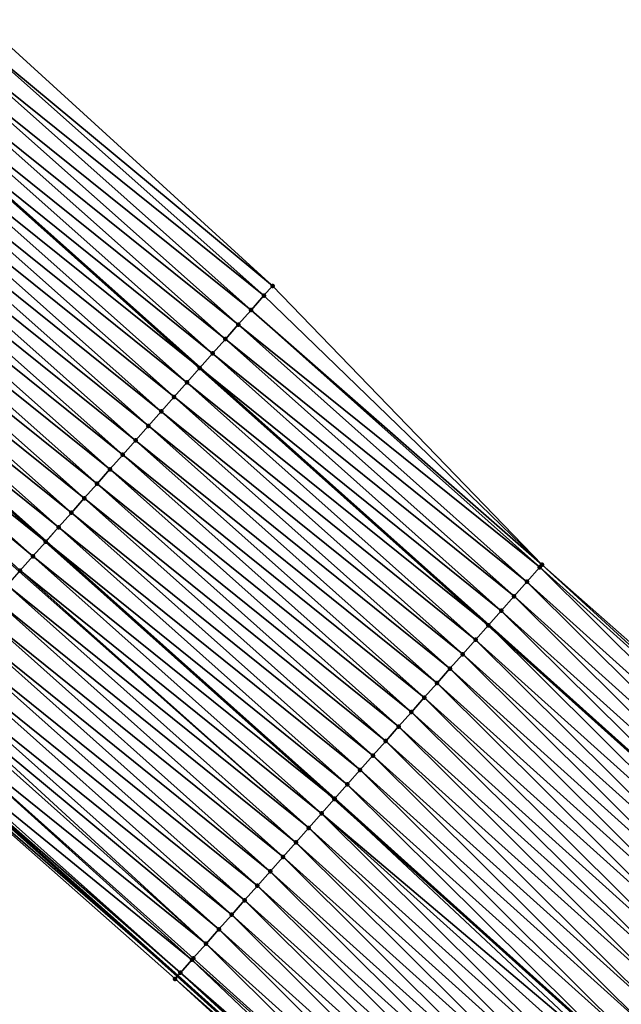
# Model space of a CAD drawing. Header units: feet. Extents: x 2017424 to 2024169, y 808042 to 818730.
# Tile 314 of 329: x 2022743 to 2022774, y 814223 to 814274. Entities that reach past the tile are written whole.
import ezdxf

# ---------------------------------------------------------------- set-up
doc = ezdxf.new("R2010")
doc.units = ezdxf.units.FT
doc.header["$MEASUREMENT"] = 0
for name, color, linetype, lineweight in [('EP_Travel Lane', 172, 'Continuous', 53), ('NB-Road Shots', 141, 'Continuous', 100), ('NB-Road X-Section', 40, 'Continuous', 13), ('STRIPING', 60, 'Continuous', 53)]:
    doc.layers.add(name, color=color, linetype=linetype, lineweight=lineweight)
doc.layers.add('I-77-MM15-17_NB-Surface-BORDER', color=7, linetype='Continuous')
doc.layers.add('I-77-MM15-17_NB-Surface-TIN', color=7, linetype='Continuous')

msp = doc.modelspace()

# ---------------------------------------------------------------- linework, layer by layer
at = {"layer": 'EP_Travel Lane'}
for points in [[(2022436.501383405, 814502.3869688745, 278.5943239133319), (2022453.187408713, 814491.3878505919, 279.3678403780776), (2022469.960548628, 814480.1808451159, 280.1248150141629), (2022486.437712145, 814468.8677524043, 280.8438966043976), (2022502.912455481, 814457.5563213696, 281.6437558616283), (2022519.364863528, 814445.6746814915, 282.397187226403), (2022535.485300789, 814433.8634208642, 283.1943711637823), (2022551.66838287, 814421.904837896, 283.9933528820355), (2022567.623879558, 814409.8696739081, 284.7538583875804), (2022583.578756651, 814397.8349772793, 285.5358198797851), (2022599.492857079, 814385.3559907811, 286.2586982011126), (2022615.16319745, 814372.9462483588, 286.9220823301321), (2022630.910096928, 814360.3592034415, 287.6390134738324), (2022646.363024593, 814347.6813434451, 288.3313061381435), (2022661.816714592, 814335.0028580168, 288.9959065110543), (2022677.206288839, 814321.8069239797, 289.6425014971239), (2022692.293727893, 814308.6974919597, 290.3582548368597), (2022707.399450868, 814295.5359577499, 291.0643092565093), (2022722.423550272, 814282.3528910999, 291.7599435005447), (2022737.447985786, 814269.1695295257, 292.4432068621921), (2022752.449147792, 814255.8455540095, 293.1125022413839), (2022767.371049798, 814242.5469800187, 293.8088153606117), (2022782.395149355, 814229.0650125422, 294.5513637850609)], [(2022422.866419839, 814481.6365759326, 277.5953129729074), (2022439.554069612, 814470.6363868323, 278.3151810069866), (2022455.948422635, 814459.6945810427, 279.0055293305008), (2022472.429681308, 814448.3860954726, 279.7034446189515), (2022488.915409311, 814437.0745433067, 280.252218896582), (2022504.734931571, 814425.6150870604, 280.8348896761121), (2022520.860066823, 814413.8003842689, 281.4652631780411), (2022536.768550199, 814402.0424437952, 282.1749077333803), (2022552.725660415, 814390.006062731, 282.8795338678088), (2022568.682401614, 814377.9699600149, 283.5969408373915), (2022584.137333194, 814365.8545024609, 284.2994493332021), (2022599.807654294, 814353.4460540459, 284.9861975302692), (2022615.215788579, 814341.120437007, 285.6930206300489), (2022630.668926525, 814328.4424044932, 286.3776769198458), (2022646.120596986, 814315.7655759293, 287.1156403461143), (2022661.083339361, 814303.1523471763, 287.8029821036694), (2022676.315716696, 814290.2122915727, 288.5668324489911), (2022691.440887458, 814277.2549136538, 289.3512160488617), (2022706.463531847, 814264.0731237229, 290.1004089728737), (2022721.486653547, 814250.8909149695, 290.8320312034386), (2022736.360581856, 814237.6979294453, 291.5224315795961), (2022751.290612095, 814224.4090451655, 292.2294043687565), (2022765.93421145, 814211.228142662, 292.9237701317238), (2022780.590182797, 814197.6377920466, 293.6343164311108)]]:
    msp.add_polyline3d(points, dxfattribs=at)
at = {"layer": 'I-77-MM15-17_NB-Surface-BORDER', "color": 3, "linetype": 'Continuous', "lineweight": -3}
for points in [[(2022569.977392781, 814413.004066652, 284.9913906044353), (2022585.903485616, 814400.9310511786, 285.7707104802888), (2022601.829217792, 814388.3193375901, 286.4889698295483), (2022617.491384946, 814375.9000271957, 287.1657026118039), (2022633.5776675, 814363.6267319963, 287.9253223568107), (2022649.291633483, 814351.2675721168, 288.6269676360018), (2022664.919051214, 814338.8019111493, 289.3106404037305), (2022680.733654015, 814325.884244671, 289.9714517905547), (2022695.930248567, 814312.9010111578, 290.697844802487), (2022711.129574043, 814299.8068723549, 291.4271212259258), (2022726.199331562, 814286.6760408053, 292.126420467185), (2022741.328782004, 814273.6113015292, 292.790379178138), (2022756.200099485, 814260.074990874, 293.4534923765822), (2022770.134460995, 814245.6629141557, 294.0602586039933), (2022785.345967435, 814232.2590478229, 294.7774756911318)], [(2022780.173136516, 814197.1852651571, 293.5812173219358), (2022765.714295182, 814210.9894531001, 292.8945522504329), (2022751.15893774, 814224.2602618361, 292.2115319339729), (2022736.178017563, 814237.4916983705, 291.4986828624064), (2022721.118423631, 814250.4685502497, 290.782546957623), (2022706.131713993, 814263.6924901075, 290.0551970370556), (2022691.043186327, 814276.7986129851, 289.2953614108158), (2022675.922343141, 814289.7565755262, 288.5111486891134), (2022660.81247296, 814302.8384393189, 287.7624959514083), (2022645.361589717, 814314.8332538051, 286.9877210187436), (2022629.909807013, 814327.5102613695, 286.2553828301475), (2022614.650795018, 814340.4269575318, 285.607187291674), (2022599.440062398, 814352.9787763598, 284.9315571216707), (2022584.010182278, 814365.6929084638, 284.2812309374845), (2022568.561657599, 814377.8087969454, 283.5788104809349)]]:
    msp.add_polyline3d(points, dxfattribs=at)
at = {"layer": 'I-77-MM15-17_NB-Surface-TIN', "color": 128, "linetype": 'Continuous', "lineweight": -3}
for points in [[(2022756.200099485, 814260.074990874, 293.4534923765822), (2022741.328782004, 814273.6113015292, 292.790379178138), (2022740.7202536, 814272.9146536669, 292.7331008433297)], [(2022755.753742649, 814259.5716834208, 293.4126938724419), (2022740.7202536, 814272.9146536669, 292.7331008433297), (2022740.062284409, 814272.161605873, 292.6748231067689)], [(2022755.753742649, 814259.5716834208, 293.4126938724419), (2022756.200099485, 814260.074990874, 293.4534923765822), (2022740.7202536, 814272.9146536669, 292.7331008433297)], [(2022755.090343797, 814258.8234139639, 293.3477525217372), (2022740.062284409, 814272.161605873, 292.6748231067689), (2022739.404524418, 814271.4083745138, 292.6088449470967)], [(2022755.090343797, 814258.8234139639, 293.3477525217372), (2022755.753742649, 814259.5716834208, 293.4126938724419), (2022740.062284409, 814272.161605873, 292.6748231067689)], [(2022754.427053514, 814258.0750478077, 293.2786773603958), (2022739.404524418, 814271.4083745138, 292.6088449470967), (2022738.746596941, 814270.6552901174, 292.5490317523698)], [(2022754.427053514, 814258.0750478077, 293.2786773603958), (2022755.090343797, 814258.8234139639, 293.3477525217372), (2022739.404524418, 814271.4083745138, 292.6088449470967)], [(2022753.763440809, 814257.3269688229, 293.2218785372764), (2022738.746596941, 814270.6552901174, 292.5490317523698), (2022738.08858987, 814269.9022755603, 292.4921482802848)], [(2022753.763440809, 814257.3269688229, 293.2218785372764), (2022754.427053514, 814258.0750478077, 293.2786773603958), (2022738.746596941, 814270.6552901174, 292.5490317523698)], [(2022753.099818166, 814256.5788986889, 293.165458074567), (2022738.08858987, 814269.9022755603, 292.4921482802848), (2022737.447985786, 814269.1695295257, 292.4432068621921)], [(2022753.099818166, 814256.5788986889, 293.165458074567), (2022753.763440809, 814257.3269688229, 293.2218785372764), (2022738.08858987, 814269.9022755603, 292.4921482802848)], [(2022752.436132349, 814255.8308848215, 293.1114429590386), (2022737.430403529, 814269.1494183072, 292.4418635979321), (2022736.772478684, 814268.3963316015, 292.3819535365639)], [(2022737.430403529, 814269.1494183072, 292.4418635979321), (2022752.449147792, 814255.8455540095, 293.1125022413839), (2022737.447985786, 814269.1695295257, 292.4432068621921)], [(2022752.436132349, 814255.8308848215, 293.1114429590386), (2022752.449147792, 814255.8455540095, 293.1125022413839), (2022737.430403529, 814269.1494183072, 292.4418635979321)], [(2022753.099818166, 814256.5788986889, 293.165458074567), (2022737.447985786, 814269.1695295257, 292.4432068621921), (2022752.449147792, 814255.8455540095, 293.1125022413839)], [(2022751.772605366, 814255.0827294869, 293.051380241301), (2022736.772478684, 814268.3963316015, 292.3819535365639), (2022736.114803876, 814267.6430254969, 292.3128398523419)], [(2022751.772605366, 814255.0827294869, 293.051380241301), (2022752.436132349, 814255.8308848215, 293.1114429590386), (2022736.772478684, 814268.3963316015, 292.3819535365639)], [(2022751.109208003, 814254.3344587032, 292.9863821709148), (2022736.114803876, 814267.6430254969, 292.3128398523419), (2022735.456947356, 814266.8898788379, 292.2504147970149)], [(2022751.109208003, 814254.3344587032, 292.9863821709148), (2022751.772605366, 814255.0827294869, 293.051380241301), (2022736.114803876, 814267.6430254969, 292.3128398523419)], [(2022750.44577477, 814253.5862198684, 292.9227498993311), (2022735.456947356, 814266.8898788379, 292.2504147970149), (2022734.798919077, 814266.1368828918, 292.1943120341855)], [(2022750.44577477, 814253.5862198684, 292.9227498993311), (2022751.109208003, 814254.3344587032, 292.9863821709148), (2022735.456947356, 814266.8898788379, 292.2504147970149)], [(2022749.782150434, 814252.8381512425, 292.8663939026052), (2022734.798919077, 814266.1368828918, 292.1943120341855), (2022734.140995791, 814265.3837948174, 292.1343445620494)], [(2022749.782150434, 814252.8381512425, 292.8663939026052), (2022750.44577477, 814253.5862198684, 292.9227498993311), (2022734.798919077, 814266.1368828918, 292.1943120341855)], [(2022749.118531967, 814252.0900773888, 292.8098144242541), (2022734.140995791, 814265.3837948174, 292.1343445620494), (2022733.483145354, 814264.6306428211, 292.071695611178)], [(2022749.118531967, 814252.0900773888, 292.8098144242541), (2022749.782150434, 814252.8381512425, 292.8663939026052), (2022734.140995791, 814265.3837948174, 292.1343445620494)], [(2022748.455061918, 814251.341871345, 292.747583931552), (2022733.483145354, 814264.6306428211, 292.071695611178), (2022732.825428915, 814263.8773732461, 292.0041143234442)], [(2022748.455061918, 814251.341871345, 292.747583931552), (2022749.118531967, 814252.0900773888, 292.8098144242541), (2022733.483145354, 814264.6306428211, 292.071695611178)], [(2022747.79161102, 814250.5936482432, 292.6846242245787), (2022732.825428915, 814263.8773732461, 292.0041143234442), (2022732.167886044, 814263.1239513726, 291.9301442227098)], [(2022747.79161102, 814250.5936482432, 292.6846242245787), (2022748.455061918, 814251.341871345, 292.747583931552), (2022732.825428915, 814263.8773732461, 292.0041143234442)], [(2022747.128314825, 814249.8452873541, 292.615774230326), (2022732.167886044, 814263.1239513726, 291.9301442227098), (2022731.510103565, 814262.3707397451, 291.8649937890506)], [(2022747.128314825, 814249.8452873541, 292.615774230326), (2022747.79161102, 814250.5936482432, 292.6846242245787), (2022732.167886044, 814263.1239513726, 291.9301442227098)], [(2022746.464986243, 814249.09695531, 292.5481573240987), (2022731.510103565, 814262.3707397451, 291.8649937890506), (2022730.852218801, 814261.6176178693, 291.803608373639)], [(2022746.464986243, 814249.09695531, 292.5481573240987), (2022747.128314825, 814249.8452873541, 292.615774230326), (2022731.510103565, 814262.3707397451, 291.8649937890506)], [(2022745.801432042, 814248.3488242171, 292.4891309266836), (2022730.852218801, 814261.6176178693, 291.803608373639), (2022730.194398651, 814260.8644392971, 291.7398445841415)], [(2022745.801432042, 814248.3488242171, 292.4891309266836), (2022746.464986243, 814249.09695531, 292.5481573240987), (2022730.852218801, 814261.6176178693, 291.803608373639)], [(2022745.137867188, 814247.600702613, 292.4305101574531), (2022730.194398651, 814260.8644392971, 291.7398445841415), (2022729.544161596, 814260.1200062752, 291.6779691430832)], [(2022745.137867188, 814247.600702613, 292.4305101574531), (2022745.801432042, 814248.3488242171, 292.4891309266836), (2022730.194398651, 814260.8644392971, 291.7398445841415)], [(2022744.474356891, 814246.8525324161, 292.3698120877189), (2022729.536546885, 814260.1112884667, 291.6772445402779), (2022728.878515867, 814259.3582949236, 291.6212425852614)], [(2022729.536546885, 814260.1112884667, 291.6772445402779), (2022744.482019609, 814246.8611728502, 292.3705130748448), (2022729.544161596, 814260.1200062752, 291.6779691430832)], [(2022744.474356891, 814246.8525324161, 292.3698120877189), (2022744.482019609, 814246.8611728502, 292.3705130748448), (2022729.536546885, 814260.1112884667, 291.6772445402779)], [(2022745.137867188, 814247.600702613, 292.4305101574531), (2022729.544161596, 814260.1200062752, 291.6779691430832), (2022744.482019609, 814246.8611728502, 292.3705130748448)], [(2022755.753742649, 814259.5716834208, 293.4126938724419), (2022770.134460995, 814245.6629141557, 294.0602586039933), (2022756.200099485, 814260.074990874, 293.4534923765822)], [(2022743.810837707, 814246.1043701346, 292.3094523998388), (2022728.878515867, 814259.3582949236, 291.6212425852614), (2022728.472136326, 814258.8930097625, 291.581918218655)], [(2022743.810837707, 814246.1043701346, 292.3094523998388), (2022744.474356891, 814246.8525324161, 292.3698120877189), (2022728.878515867, 814259.3582949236, 291.6212425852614)], [(2022755.090343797, 814258.8234139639, 293.3477525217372), (2022770.134460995, 814245.6629141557, 294.0602586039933), (2022755.753742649, 814259.5716834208, 293.4126938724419)], [(2022743.147322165, 814245.3562046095, 292.2489540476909), (2022728.472136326, 814258.8930097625, 291.581918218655), (2022728.220741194, 814258.6050764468, 291.5558048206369)], [(2022743.110142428, 814245.3142701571, 292.2453484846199), (2022743.147322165, 814245.3562046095, 292.2489540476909), (2022728.220741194, 814258.6050764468, 291.5558048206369)], [(2022743.147322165, 814245.3562046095, 292.2489540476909), (2022743.810837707, 814246.1043701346, 292.3094523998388), (2022728.472136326, 814258.8930097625, 291.581918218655)], [(2022754.427053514, 814258.0750478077, 293.2786773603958), (2022770.016188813, 814245.5294846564, 294.0481814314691), (2022755.090343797, 814258.8234139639, 293.3477525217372)], [(2022755.090343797, 814258.8234139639, 293.3477525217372), (2022770.016188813, 814245.5294846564, 294.0481814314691), (2022770.134460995, 814245.6629141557, 294.0602586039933)], [(2022753.763440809, 814257.3269688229, 293.2218785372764), (2022769.352806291, 814244.7812006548, 293.982618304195), (2022754.427053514, 814258.0750478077, 293.2786773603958)], [(2022754.427053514, 814258.0750478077, 293.2786773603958), (2022769.352806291, 814244.7812006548, 293.982618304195), (2022770.016188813, 814245.5294846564, 294.0481814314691)], [(2022753.099818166, 814256.5788986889, 293.165458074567), (2022768.689270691, 814244.0330529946, 293.9228836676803), (2022753.763440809, 814257.3269688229, 293.2218785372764)], [(2022753.763440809, 814257.3269688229, 293.2218785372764), (2022768.689270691, 814244.0330529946, 293.9228836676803), (2022769.352806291, 814244.7812006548, 293.982618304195)], [(2022753.099818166, 814256.5788986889, 293.165458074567), (2022752.449147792, 814255.8455540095, 293.1125022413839), (2022768.025660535, 814243.2849717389, 293.8659877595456)], [(2022753.099818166, 814256.5788986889, 293.165458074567), (2022768.025660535, 814243.2849717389, 293.8659877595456), (2022768.689270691, 814244.0330529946, 293.9228836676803)], [(2022751.772605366, 814255.0827294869, 293.051380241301), (2022767.36207822, 814242.5368656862, 293.8080318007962), (2022752.436132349, 814255.8308848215, 293.1114429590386)], [(2022752.436132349, 814255.8308848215, 293.1114429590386), (2022767.371049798, 814242.5469800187, 293.8088153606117), (2022752.449147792, 814255.8455540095, 293.1125022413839)], [(2022752.436132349, 814255.8308848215, 293.1114429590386), (2022767.36207822, 814242.5368656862, 293.8080318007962), (2022767.371049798, 814242.5469800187, 293.8088153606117)], [(2022768.025660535, 814243.2849717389, 293.8659877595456), (2022752.449147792, 814255.8455540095, 293.1125022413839), (2022767.371049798, 814242.5469800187, 293.8088153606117)], [(2022751.109208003, 814254.3344587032, 292.9863821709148), (2022766.698515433, 814241.7887422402, 293.7493322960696), (2022751.772605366, 814255.0827294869, 293.051380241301)], [(2022751.772605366, 814255.0827294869, 293.051380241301), (2022766.698515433, 814241.7887422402, 293.7493322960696), (2022767.36207822, 814242.5368656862, 293.8080318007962)], [(2022750.44577477, 814253.5862198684, 292.9227498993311), (2022766.035002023, 814241.0405748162, 293.6887527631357), (2022751.109208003, 814254.3344587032, 292.9863821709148)], [(2022751.109208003, 814254.3344587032, 292.9863821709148), (2022766.035002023, 814241.0405748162, 293.6887527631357), (2022766.698515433, 814241.7887422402, 293.7493322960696)], [(2022749.782150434, 814252.8381512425, 292.8663939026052), (2022765.371519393, 814240.2923799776, 293.6270012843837), (2022750.44577477, 814253.5862198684, 292.9227498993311)], [(2022750.44577477, 814253.5862198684, 292.9227498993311), (2022765.371519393, 814240.2923799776, 293.6270012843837), (2022766.035002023, 814241.0405748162, 293.6887527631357)], [(2022749.118531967, 814252.0900773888, 292.8098144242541), (2022764.70803, 814239.5441911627, 293.5655073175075), (2022749.782150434, 814252.8381512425, 292.8663939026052)], [(2022749.782150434, 814252.8381512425, 292.8663939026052), (2022764.70803, 814239.5441911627, 293.5655073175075), (2022765.371519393, 814240.2923799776, 293.6270012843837)], [(2022748.455061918, 814251.341871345, 292.747583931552), (2022764.044506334, 814238.7960328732, 293.5053182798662), (2022749.118531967, 814252.0900773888, 292.8098144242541)], [(2022749.118531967, 814252.0900773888, 292.8098144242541), (2022764.044506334, 814238.7960328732, 293.5053182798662), (2022764.70803, 814239.5441911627, 293.5655073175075)], [(2022747.79161102, 814250.5936482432, 292.6846242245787), (2022763.380920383, 814238.0479300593, 293.4475007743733), (2022748.455061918, 814251.341871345, 292.747583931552)], [(2022748.455061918, 814251.341871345, 292.747583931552), (2022763.380920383, 814238.0479300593, 293.4475007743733), (2022764.044506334, 814238.7960328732, 293.5053182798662)], [(2022747.128314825, 814249.8452873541, 292.615774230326), (2022762.71742617, 814237.2997455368, 293.3861902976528), (2022747.79161102, 814250.5936482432, 292.6846242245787)], [(2022747.79161102, 814250.5936482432, 292.6846242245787), (2022762.71742617, 814237.2997455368, 293.3861902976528), (2022763.380920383, 814238.0479300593, 293.4475007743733)], [(2022746.464986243, 814249.09695531, 292.5481573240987), (2022762.0540387, 814236.5514659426, 293.3208155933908), (2022747.128314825, 814249.8452873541, 292.615774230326)], [(2022747.128314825, 814249.8452873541, 292.615774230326), (2022762.0540387, 814236.5514659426, 293.3208155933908), (2022762.71742617, 814237.2997455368, 293.3861902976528)], [(2022745.801432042, 814248.3488242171, 292.4891309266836), (2022761.390598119, 814235.8032336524, 293.2574630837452), (2022746.464986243, 814249.09695531, 292.5481573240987)], [(2022746.464986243, 814249.09695531, 292.5481573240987), (2022761.390598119, 814235.8032336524, 293.2574630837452), (2022762.0540387, 814236.5514659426, 293.3208155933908)], [(2022745.137867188, 814247.600702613, 292.4305101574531), (2022760.727179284, 814235.0549819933, 293.1932825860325), (2022745.801432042, 814248.3488242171, 292.4891309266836)], [(2022745.801432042, 814248.3488242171, 292.4891309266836), (2022760.727179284, 814235.0549819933, 293.1932825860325), (2022761.390598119, 814235.8032336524, 293.2574630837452)], [(2022745.137867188, 814247.600702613, 292.4305101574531), (2022744.482019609, 814246.8611728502, 292.3705130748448), (2022760.063628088, 814234.3068482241, 293.1341417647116)], [(2022745.137867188, 814247.600702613, 292.4305101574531), (2022760.063628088, 814234.3068482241, 293.1341417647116), (2022760.727179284, 814235.0549819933, 293.1932825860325)], [(2022743.810837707, 814246.1043701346, 292.3094523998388), (2022759.400033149, 814233.5587534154, 293.0766664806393), (2022744.474356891, 814246.8525324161, 292.3698120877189)], [(2022744.474356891, 814246.8525324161, 292.3698120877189), (2022759.407718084, 814233.5674202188, 293.0773944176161), (2022744.482019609, 814246.8611728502, 292.3705130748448)], [(2022744.474356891, 814246.8525324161, 292.3698120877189), (2022759.405603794, 814233.565036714, 293.0772114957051), (2022759.407718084, 814233.5674202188, 293.0773944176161)], [(2022744.474356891, 814246.8525324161, 292.3698120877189), (2022759.400033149, 814233.5587534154, 293.0766664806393), (2022759.405603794, 814233.565036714, 293.0772114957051)], [(2022760.063628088, 814234.3068482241, 293.1341417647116), (2022744.482019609, 814246.8611728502, 292.3705130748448), (2022759.407718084, 814233.5674202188, 293.0773944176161)], [(2022743.147322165, 814245.3562046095, 292.2489540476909), (2022758.736730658, 814232.810398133, 293.0080561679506), (2022743.810837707, 814246.1043701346, 292.3094523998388)], [(2022743.810837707, 814246.1043701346, 292.3094523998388), (2022758.736730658, 814232.810398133, 293.0080561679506), (2022759.400033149, 814233.5587534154, 293.0766664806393)], [(2022743.110142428, 814245.3142701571, 292.2453484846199), (2022758.07348995, 814232.0619878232, 292.9370934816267), (2022743.147322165, 814245.3562046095, 292.2489540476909)], [(2022743.147322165, 814245.3562046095, 292.2489540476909), (2022758.07348995, 814232.0619878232, 292.9370934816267), (2022758.736730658, 814232.810398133, 293.0080561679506)], [(2022784.405266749, 814231.2405393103, 294.7001968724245), (2022770.016188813, 814245.5294846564, 294.0481814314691), (2022769.352806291, 814244.7812006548, 293.982618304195)], [(2022785.083762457, 814231.9751463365, 294.7557664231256), (2022770.134460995, 814245.6629141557, 294.0602586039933), (2022770.016188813, 814245.5294846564, 294.0481814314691)], [(2022784.405266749, 814231.2405393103, 294.7001968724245), (2022785.083762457, 814231.9751463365, 294.7557664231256), (2022770.016188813, 814245.5294846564, 294.0481814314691)], [(2022785.083762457, 814231.9751463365, 294.7557664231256), (2022785.345967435, 814232.2590478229, 294.7774756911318), (2022770.134460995, 814245.6629141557, 294.0602586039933)], [(2022742.484004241, 814244.6078630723, 292.1809313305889), (2022758.07348995, 814232.0619878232, 292.9370934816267), (2022743.110142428, 814245.3142701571, 292.2453484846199)], [(2022741.820675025, 814243.8595315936, 292.1133385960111), (2022757.410253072, 814231.3135741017, 292.8659849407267), (2022742.484004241, 814244.6078630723, 292.1809313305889)], [(2022742.484004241, 814244.6078630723, 292.1809313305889), (2022757.410253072, 814231.3135741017, 292.8659849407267), (2022758.07348995, 814232.0619878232, 292.9370934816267)], [(2022783.726644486, 814230.5060496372, 294.6494789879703), (2022769.352806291, 814244.7812006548, 293.982618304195), (2022768.689270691, 814244.0330529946, 293.9228836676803)], [(2022783.726644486, 814230.5060496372, 294.6494789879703), (2022784.405266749, 814231.2405393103, 294.7001968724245), (2022769.352806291, 814244.7812006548, 293.982618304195)], [(2022741.157356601, 814243.1111905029, 292.0453349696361), (2022756.746869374, 814230.5652911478, 292.8004666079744), (2022741.820675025, 814243.8595315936, 292.1133385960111)], [(2022741.820675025, 814243.8595315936, 292.1133385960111), (2022756.746869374, 814230.5652911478, 292.8004666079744), (2022757.410253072, 814231.3135741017, 292.8659849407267)], [(2022783.047969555, 814229.7716088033, 294.600780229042), (2022768.689270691, 814244.0330529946, 293.9228836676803), (2022768.025660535, 814243.2849717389, 293.8659877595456)], [(2022783.047969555, 814229.7716088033, 294.600780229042), (2022783.726644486, 814230.5060496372, 294.6494789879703), (2022768.689270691, 814244.0330529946, 293.9228836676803)], [(2022740.49406448, 814242.3628259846, 291.9763298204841), (2022756.083495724, 814229.8169992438, 292.7345656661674), (2022741.157356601, 814243.1111905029, 292.0453349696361)], [(2022741.157356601, 814243.1111905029, 292.0453349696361), (2022756.083495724, 814229.8169992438, 292.7345656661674), (2022756.746869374, 814230.5652911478, 292.8004666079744)], [(2022768.025660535, 814243.2849717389, 293.8659877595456), (2022767.371049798, 814242.5469800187, 293.8088153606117), (2022782.395149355, 814229.0650125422, 294.5513637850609)], [(2022783.047969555, 814229.7716088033, 294.600780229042), (2022768.025660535, 814243.2849717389, 293.8659877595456), (2022782.395149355, 814229.0650125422, 294.5513637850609)], [(2022739.830688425, 814241.614536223, 291.9105204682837), (2022755.420117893, 814229.0687110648, 292.6688239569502), (2022740.49406448, 814242.3628259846, 291.9763298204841)], [(2022740.49406448, 814242.3628259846, 291.9763298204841), (2022755.420117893, 814229.0687110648, 292.6688239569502), (2022756.083495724, 814229.8169992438, 292.7345656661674)], [(2022781.691017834, 814228.3023579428, 294.488119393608), (2022767.36207822, 814242.5368656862, 293.8080318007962), (2022766.698515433, 814241.7887422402, 293.7493322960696)], [(2022782.369364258, 814229.0371033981, 294.5494119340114), (2022767.371049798, 814242.5469800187, 293.8088153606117), (2022767.36207822, 814242.5368656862, 293.8080318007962)], [(2022781.691017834, 814228.3023579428, 294.488119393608), (2022782.369364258, 814229.0371033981, 294.5494119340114), (2022767.36207822, 814242.5368656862, 293.8080318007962)], [(2022782.369364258, 814229.0371033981, 294.5494119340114), (2022782.395149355, 814229.0650125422, 294.5513637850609), (2022767.371049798, 814242.5469800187, 293.8088153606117)], [(2022781.012911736, 814227.5673896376, 294.4176136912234), (2022766.698515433, 814241.7887422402, 293.7493322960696), (2022766.035002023, 814241.0405748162, 293.6887527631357)], [(2022781.012911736, 814227.5673896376, 294.4176136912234), (2022781.691017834, 814228.3023579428, 294.488119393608), (2022766.698515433, 814241.7887422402, 293.7493322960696)], [(2022739.167424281, 814240.8661467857, 291.8404500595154), (2022754.756676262, 814228.3204797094, 292.6055114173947), (2022739.830688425, 814241.614536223, 291.9105204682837)], [(2022739.830688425, 814241.614536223, 291.9105204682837), (2022754.756676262, 814228.3204797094, 292.6055114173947), (2022755.420117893, 814229.0687110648, 292.6688239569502)], [(2022738.50412605, 814240.1177877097, 291.7716775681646), (2022754.093342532, 814227.5721522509, 292.5380905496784), (2022739.167424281, 814240.8661467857, 291.8404500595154)], [(2022739.167424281, 814240.8661467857, 291.8404500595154), (2022754.093342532, 814227.5721522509, 292.5380905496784), (2022754.756676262, 814228.3204797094, 292.6055114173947)], [(2022780.334635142, 814226.8325794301, 294.3536441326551), (2022766.035002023, 814241.0405748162, 293.6887527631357), (2022765.371519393, 814240.2923799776, 293.6270012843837)], [(2022780.334635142, 814226.8325794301, 294.3536441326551), (2022781.012911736, 814227.5673896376, 294.4176136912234), (2022766.035002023, 814241.0405748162, 293.6887527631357)], [(2022779.656229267, 814226.0978891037, 294.2946307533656), (2022765.371519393, 814240.2923799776, 293.6270012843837), (2022764.70803, 814239.5441911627, 293.5655073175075)], [(2022779.656229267, 814226.0978891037, 294.2946307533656), (2022780.334635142, 814226.8325794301, 294.3536441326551), (2022765.371519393, 814240.2923799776, 293.6270012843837)], [(2022738.035187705, 814239.5885644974, 291.7202470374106), (2022753.430128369, 814226.823718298, 292.4661171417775), (2022738.50412605, 814240.1177877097, 291.7716775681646)], [(2022738.50412605, 814240.1177877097, 291.7716775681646), (2022753.430128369, 814226.823718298, 292.4661171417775), (2022754.093342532, 814227.5721522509, 292.5380905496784)], [(2022737.17787275, 814238.6207639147, 291.6210666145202), (2022752.766776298, 814226.075407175, 292.3993946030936), (2022737.840962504, 814239.3693086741, 291.697776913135)], [(2022737.840962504, 814239.3693086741, 291.697776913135), (2022752.766776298, 814226.075407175, 292.3993946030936), (2022738.035187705, 814239.5885644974, 291.7202470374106)], [(2022738.035187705, 814239.5885644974, 291.7202470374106), (2022752.766776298, 814226.075407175, 292.3993946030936), (2022753.430128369, 814226.823718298, 292.4661171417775)], [(2022778.97779194, 814225.3632279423, 294.2368231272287), (2022764.70803, 814239.5441911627, 293.5655073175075), (2022764.044506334, 814238.7960328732, 293.5053182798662)], [(2022778.97779194, 814225.3632279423, 294.2368231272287), (2022779.656229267, 814226.0978891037, 294.2946307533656), (2022764.70803, 814239.5441911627, 293.5655073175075)], [(2022778.299570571, 814224.6283665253, 294.1707364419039), (2022764.044506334, 814238.7960328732, 293.5053182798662), (2022763.380920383, 814238.0479300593, 293.4475007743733)], [(2022778.299570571, 814224.6283665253, 294.1707364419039), (2022778.97779194, 814225.3632279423, 294.2368231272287), (2022764.044506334, 814238.7960328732, 293.5053182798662)], [(2022737.17787275, 814238.6207639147, 291.6210666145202), (2022736.514831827, 814237.8721756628, 291.5424970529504), (2022752.034346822, 814225.2489898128, 292.3222875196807)], [(2022737.17787275, 814238.6207639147, 291.6210666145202), (2022752.034346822, 814225.2489898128, 292.3222875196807), (2022752.103488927, 814225.3270384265, 292.3302086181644)], [(2022737.17787275, 814238.6207639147, 291.6210666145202), (2022752.103488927, 814225.3270384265, 292.3302086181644), (2022752.766776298, 814226.075407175, 292.3993946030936)], [(2022736.514831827, 814237.8721756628, 291.5424970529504), (2022736.360581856, 814237.6979294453, 291.5224315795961), (2022751.440497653, 814224.5784059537, 292.2497486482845)], [(2022736.514831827, 814237.8721756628, 291.5424970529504), (2022751.440497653, 814224.5784059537, 292.2497486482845), (2022752.034346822, 814225.2489898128, 292.3222875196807)], [(2022777.621398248, 814223.8934596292, 294.1027695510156), (2022763.380920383, 814238.0479300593, 293.4475007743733), (2022762.71742617, 814237.2997455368, 293.3861902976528)], [(2022777.621398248, 814223.8934596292, 294.1027695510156), (2022778.299570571, 814224.6283665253, 294.1707364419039), (2022763.380920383, 814238.0479300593, 293.4475007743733)], [(2022736.178017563, 814237.4916983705, 291.4986828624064), (2022751.290612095, 814224.4090451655, 292.2294043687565), (2022736.360581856, 814237.6979294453, 291.5224315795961)], [(2022751.15893774, 814224.2602618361, 292.2115319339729), (2022751.290612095, 814224.4090451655, 292.2294043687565), (2022736.178017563, 814237.4916983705, 291.4986828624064)], [(2022751.440497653, 814224.5784059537, 292.2497486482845), (2022736.360581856, 814237.6979294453, 291.5224315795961), (2022751.290612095, 814224.4090451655, 292.2294043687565)], [(2022776.94323965, 814223.1585400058, 294.034276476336), (2022762.71742617, 814237.2997455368, 293.3861902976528), (2022762.0540387, 814236.5514659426, 293.3208155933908)], [(2022776.94323965, 814223.1585400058, 294.034276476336), (2022777.621398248, 814223.8934596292, 294.1027695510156), (2022762.71742617, 814237.2997455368, 293.3861902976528)], [(2022776.265068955, 814222.4236316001, 293.966247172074), (2022762.0540387, 814236.5514659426, 293.3208155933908), (2022761.390598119, 814235.8032336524, 293.2574630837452)], [(2022776.265068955, 814222.4236316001, 293.966247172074), (2022776.94323965, 814223.1585400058, 294.034276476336), (2022762.0540387, 814236.5514659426, 293.3208155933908)], [(2022775.586763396, 814221.6888482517, 293.9033880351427), (2022761.390598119, 814235.8032336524, 293.2574630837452), (2022760.727179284, 814235.0549819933, 293.1932825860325)], [(2022775.586763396, 814221.6888482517, 293.9033880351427), (2022776.265068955, 814222.4236316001, 293.966247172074), (2022761.390598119, 814235.8032336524, 293.2574630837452)], [(2022774.9082926, 814220.9542181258, 293.8468634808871), (2022760.727179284, 814235.0549819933, 293.1932825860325), (2022760.063628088, 814234.3068482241, 293.1341417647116)], [(2022774.9082926, 814220.9542181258, 293.8468634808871), (2022775.586763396, 814221.6888482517, 293.9033880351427), (2022760.727179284, 814235.0549819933, 293.1932825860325)], [(2022760.063628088, 814234.3068482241, 293.1341417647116), (2022759.407718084, 814233.5674202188, 293.0773944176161), (2022774.237687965, 814220.2279356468, 293.7877521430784)], [(2022774.9082926, 814220.9542181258, 293.8468634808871), (2022760.063628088, 814234.3068482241, 293.1341417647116), (2022774.237687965, 814220.2279356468, 293.7877521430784)], [(2022773.971958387, 814219.940057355, 293.7626822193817), (2022759.400033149, 814233.5587534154, 293.0766664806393), (2022758.736730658, 814232.810398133, 293.0080561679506)], [(2022774.22990717, 814220.2195088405, 293.7870662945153), (2022759.405603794, 814233.565036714, 293.0772114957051), (2022759.400033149, 814233.5587534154, 293.0766664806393)], [(2022773.971958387, 814219.940057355, 293.7626822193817), (2022774.22990717, 814220.2195088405, 293.7870662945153), (2022759.400033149, 814233.5587534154, 293.0766664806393)], [(2022774.22990717, 814220.2195088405, 293.7870662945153), (2022759.407718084, 814233.5674202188, 293.0773944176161), (2022759.405603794, 814233.565036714, 293.0772114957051)], [(2022774.22990717, 814220.2195088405, 293.7870662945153), (2022774.237687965, 814220.2279356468, 293.7877521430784), (2022759.407718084, 814233.5674202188, 293.0773944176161)], [(2022772.873502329, 814218.7497508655, 293.6534401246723), (2022758.736730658, 814232.810398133, 293.0080561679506), (2022758.07348995, 814232.0619878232, 292.9370934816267)], [(2022772.873502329, 814218.7497508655, 293.6534401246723), (2022773.551669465, 814219.4846625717, 293.7216058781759), (2022758.736730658, 814232.810398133, 293.0080561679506)], [(2022773.551669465, 814219.4846625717, 293.7216058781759), (2022773.971958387, 814219.940057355, 293.7626822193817), (2022758.736730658, 814232.810398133, 293.0080561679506)], [(2022772.195396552, 814218.0147822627, 293.5829221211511), (2022758.07348995, 814232.0619878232, 292.9370934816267), (2022757.410253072, 814231.3135741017, 292.8659849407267)], [(2022772.195396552, 814218.0147822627, 293.5829221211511), (2022772.873502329, 814218.7497508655, 293.6534401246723), (2022758.07348995, 814232.0619878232, 292.9370934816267)], [(2022771.517307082, 814217.279798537, 293.5117789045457), (2022757.410253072, 814231.3135741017, 292.8659849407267), (2022756.746869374, 814230.5652911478, 292.8004666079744)], [(2022771.517307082, 814217.279798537, 293.5117789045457), (2022772.195396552, 814218.0147822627, 293.5829221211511), (2022757.410253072, 814231.3135741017, 292.8659849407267)], [(2022770.839097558, 814216.5449261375, 293.4452381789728), (2022756.746869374, 814230.5652911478, 292.8004666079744), (2022756.083495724, 814229.8169992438, 292.7345656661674)], [(2022770.839097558, 814216.5449261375, 293.4452381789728), (2022771.517307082, 814217.279798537, 293.5117789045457), (2022756.746869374, 814230.5652911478, 292.8004666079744)], [(2022770.160906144, 814215.8100369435, 293.3780031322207), (2022756.083495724, 814229.8169992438, 292.7345656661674), (2022755.420117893, 814229.0687110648, 292.6688239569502)], [(2022770.160906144, 814215.8100369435, 293.3780031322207), (2022770.839097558, 814216.5449261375, 293.4452381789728), (2022756.083495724, 814229.8169992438, 292.7345656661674)], [(2022769.482745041, 814215.0751196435, 293.3096061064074), (2022755.420117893, 814229.0687110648, 292.6688239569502), (2022754.756676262, 814228.3204797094, 292.6055114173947)], [(2022769.482745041, 814215.0751196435, 293.3096061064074), (2022770.160906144, 814215.8100369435, 293.3780031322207), (2022755.420117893, 814229.0687110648, 292.6688239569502)], [(2022768.804624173, 814214.3401650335, 293.2396666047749), (2022754.756676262, 814228.3204797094, 292.6055114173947), (2022754.093342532, 814227.5721522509, 292.5380905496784)], [(2022768.804624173, 814214.3401650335, 293.2396666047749), (2022769.482745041, 814215.0751196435, 293.3096061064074), (2022754.756676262, 814228.3204797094, 292.6055114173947)], [(2022768.126582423, 814213.6051370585, 293.166694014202), (2022754.093342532, 814227.5721522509, 292.5380905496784), (2022753.430128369, 814226.823718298, 292.4661171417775)], [(2022768.126582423, 814213.6051370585, 293.166694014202), (2022768.804624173, 814214.3401650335, 293.2396666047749), (2022754.093342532, 814227.5721522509, 292.5380905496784)], [(2022767.448511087, 814212.8701365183, 293.0948556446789), (2022753.430128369, 814226.823718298, 292.4661171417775), (2022752.766776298, 814226.075407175, 292.3993946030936)], [(2022767.448511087, 814212.8701365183, 293.0948556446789), (2022768.126582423, 814213.6051370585, 293.166694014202), (2022753.430128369, 814226.823718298, 292.4661171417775)], [(2022766.770422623, 814212.1351518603, 293.0236738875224), (2022752.766776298, 814226.075407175, 292.3993946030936), (2022752.103488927, 814225.3270384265, 292.3302086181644)], [(2022766.770422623, 814212.1351518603, 293.0236738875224), (2022767.448511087, 814212.8701365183, 293.0948556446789), (2022752.766776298, 814226.075407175, 292.3993946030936)], [(2022766.317841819, 814211.6444542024, 292.9734452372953), (2022752.034346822, 814225.2489898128, 292.3222875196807), (2022751.440497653, 814224.5784059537, 292.2497486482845)], [(2022766.770422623, 814212.1351518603, 293.0236738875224), (2022752.103488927, 814225.3270384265, 292.3302086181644), (2022752.034346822, 814225.2489898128, 292.3222875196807)], [(2022766.317841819, 814211.6444542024, 292.9734452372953), (2022766.770422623, 814212.1351518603, 293.0236738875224), (2022752.034346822, 814225.2489898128, 292.3222875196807)], [(2022751.440497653, 814224.5784059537, 292.2497486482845), (2022751.290612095, 814224.4090451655, 292.2294043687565), (2022765.93421145, 814211.228142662, 292.9237701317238)], [(2022766.092534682, 814211.39998126, 292.9448048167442), (2022751.440497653, 814224.5784059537, 292.2497486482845), (2022765.93421145, 814211.228142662, 292.9237701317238)], [(2022766.092534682, 814211.39998126, 292.9448048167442), (2022766.317841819, 814211.6444542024, 292.9734452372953), (2022751.440497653, 814224.5784059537, 292.2497486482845)], [(2022751.15893774, 814224.2602618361, 292.2115319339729), (2022765.93421145, 814211.228142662, 292.9237701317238), (2022751.290612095, 814224.4090451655, 292.2294043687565)], [(2022765.714295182, 814210.9894531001, 292.8945522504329), (2022765.93421145, 814211.228142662, 292.9237701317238), (2022751.15893774, 814224.2602618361, 292.2115319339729)]]:
    msp.add_3dface(points, dxfattribs=at)
at = {"layer": 'NB-Road Shots', "lineweight": 100}
for p in [(2022756.200099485, 814260.074990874, 293.4534923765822), (2022755.753742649, 814259.5716834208, 293.4126938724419), (2022755.090343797, 814258.8234139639, 293.3477525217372), (2022754.427053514, 814258.0750478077, 293.2786773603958), (2022753.763440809, 814257.3269688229, 293.2218785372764), (2022753.099818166, 814256.5788986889, 293.165458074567), (2022752.436132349, 814255.8308848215, 293.1114429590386), (2022751.772605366, 814255.0827294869, 293.051380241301), (2022751.109208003, 814254.3344587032, 292.9863821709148), (2022750.44577477, 814253.5862198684, 292.9227498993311), (2022749.782150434, 814252.8381512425, 292.8663939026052), (2022749.118531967, 814252.0900773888, 292.8098144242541), (2022748.455061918, 814251.341871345, 292.747583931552), (2022747.79161102, 814250.5936482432, 292.6846242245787), (2022747.128314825, 814249.8452873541, 292.615774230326), (2022746.464986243, 814249.09695531, 292.5481573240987), (2022745.801432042, 814248.3488242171, 292.4891309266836), (2022745.137867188, 814247.600702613, 292.4305101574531), (2022744.474356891, 814246.8525324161, 292.3698120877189), (2022743.810837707, 814246.1043701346, 292.3094523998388), (2022743.147322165, 814245.3562046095, 292.2489540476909), (2022770.016188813, 814245.5294846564, 294.0481814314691), (2022770.134460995, 814245.6629141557, 294.0602586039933), (2022769.352806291, 814244.7812006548, 293.982618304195), (2022768.689270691, 814244.0330529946, 293.9228836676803), (2022768.025660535, 814243.2849717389, 293.8659877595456), (2022767.36207822, 814242.5368656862, 293.8080318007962), (2022766.698515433, 814241.7887422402, 293.7493322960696), (2022766.035002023, 814241.0405748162, 293.6887527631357), (2022765.371519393, 814240.2923799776, 293.6270012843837), (2022764.70803, 814239.5441911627, 293.5655073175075), (2022764.044506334, 814238.7960328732, 293.5053182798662), (2022763.380920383, 814238.0479300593, 293.4475007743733), (2022762.71742617, 814237.2997455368, 293.3861902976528), (2022762.0540387, 814236.5514659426, 293.3208155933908), (2022761.390598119, 814235.8032336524, 293.2574630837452), (2022760.727179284, 814235.0549819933, 293.1932825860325), (2022760.063628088, 814234.3068482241, 293.1341417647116), (2022759.400033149, 814233.5587534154, 293.0766664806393), (2022759.405603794, 814233.565036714, 293.0772114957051), (2022758.736730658, 814232.810398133, 293.0080561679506), (2022758.07348995, 814232.0619878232, 292.9370934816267), (2022757.410253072, 814231.3135741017, 292.8659849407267), (2022756.746869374, 814230.5652911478, 292.8004666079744), (2022756.083495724, 814229.8169992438, 292.7345656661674), (2022755.420117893, 814229.0687110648, 292.6688239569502), (2022754.756676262, 814228.3204797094, 292.6055114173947), (2022754.093342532, 814227.5721522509, 292.5380905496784), (2022753.430128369, 814226.823718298, 292.4661171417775), (2022752.766776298, 814226.075407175, 292.3993946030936), (2022752.034346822, 814225.2489898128, 292.3222875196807), (2022752.103488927, 814225.3270384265, 292.3302086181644), (2022751.440497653, 814224.5784059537, 292.2497486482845), (2022751.15893774, 814224.2602618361, 292.2115319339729)]:
    msp.add_point(p, dxfattribs=at)
at = {"layer": 'NB-Road X-Section', "extrusion": (0.7462888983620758, -0.6646934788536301, 0.03514910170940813), "elevation": 968337.4489166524, "flags": 128}
msp.add_lwpolyline([(1953393.151707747, -33763.60121295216), (1953392.478988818, -33763.6420366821), (1953391.478988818, -33763.70701818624), (1953390.478988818, -33763.77613605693), (1953389.478988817, -33763.8329699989), (1953388.478988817, -33763.88942534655), (1953387.478988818, -33763.94347385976), (1953386.478988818, -33764.00357371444), (1953385.478988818, -33764.06861197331), (1953384.478988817, -33764.13228358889), (1953383.478988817, -33764.18867443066), (1953382.478988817, -33764.24528889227), (1953381.478988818, -33764.30755786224), (1953380.478988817, -33764.37055649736), (1953379.478988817, -33764.43944906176), (1953378.478988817, -33764.5071077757), (1953377.478988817, -33764.56617066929), (1953376.478988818, -33764.6248276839), (1953375.478988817, -33764.68556328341), (1953374.478988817, -33764.74596029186), (1953373.478988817, -33764.80649605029), (1953373.422945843, -33764.8101038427), (1953372.478988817, -33764.87456082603), (1953371.478988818, -33764.94219535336), (1953370.478988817, -33765.01024102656), (1953369.478988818, -33765.07928884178), (1953368.478988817, -33765.14513888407), (1953367.478988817, -33765.21525261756), (1953366.478988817, -33765.28406763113), (1953365.771898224, -33765.33552996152), (1953365.478988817, -33765.35801397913), (1953364.478988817, -33765.43477170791), (1953363.478988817, -33765.51338984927), (1953362.970850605, -33765.55723113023)], dxfattribs=at)
at = {"layer": 'NB-Road X-Section', "extrusion": (0.746288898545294, -0.6646934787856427, 0.03514909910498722), "elevation": 968357.4493418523, "flags": 128}
msp.add_lwpolyline([(1953391.657123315, -33763.69497653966), (1953391.478821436, -33763.70706117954), (1953390.478821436, -33763.77266484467), (1953389.478821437, -33763.83243641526), (1953388.478821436, -33763.88936750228), (1953387.478821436, -33763.94735929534), (1953386.478821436, -33764.00609509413), (1953385.478821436, -33764.06671208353), (1953384.478821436, -33764.12850174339), (1953383.478821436, -33764.19003373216), (1953382.478821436, -33764.25025998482), (1953381.478821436, -33764.30811323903), (1953380.478821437, -33764.36946162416), (1953379.478821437, -33764.43487674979), (1953378.478821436, -33764.49826843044), (1953377.478821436, -33764.56248861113), (1953376.478821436, -33764.62166599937), (1953375.487218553, -33764.67863146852), (1953375.478821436, -33764.67917682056), (1953374.478821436, -33764.74782955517), (1953373.478821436, -33764.81883611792), (1953372.478821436, -33764.88998862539), (1953371.478821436, -33764.95554746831), (1953370.478821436, -33765.02148915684), (1953369.478821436, -33765.08727151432), (1953368.478821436, -33765.15062320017), (1953367.478821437, -33765.21808575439), (1953366.478821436, -33765.29010366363), (1953365.478821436, -33765.35686745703), (1953364.478821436, -33765.42609621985), (1953364.374551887, -33765.43402221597), (1953363.478821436, -33765.50660593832), (1953363.053980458, -33765.54484628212)], dxfattribs=at)
at = {"layer": 'NB-Road X-Section', "extrusion": (0.7327993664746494, -0.6795154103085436, 0.03555131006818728), "elevation": 929022.9321712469, "flags": 128}
msp.add_lwpolyline([(1972429.564597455, -32753.91015303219), (1972429.178138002, -32753.93187603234), (1972428.178138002, -32753.98748073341), (1972427.178138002, -32754.03823069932), (1972426.178138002, -32754.08696026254), (1972425.178138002, -32754.13836105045), (1972424.178138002, -32754.19969236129), (1972423.178138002, -32754.27024266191), (1972422.178138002, -32754.33425268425), (1972421.178138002, -32754.3933033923), (1972420.178138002, -32754.4511475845), (1972419.178138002, -32754.5172760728), (1972418.178138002, -32754.58528595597), (1972417.178138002, -32754.6538223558), (1972416.178138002, -32754.72189469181), (1972415.178138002, -32754.78479359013), (1972414.178138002, -32754.84135389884), (1972413.178138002, -32754.90118890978), (1972412.79783555, -32754.925588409), (1972412.178138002, -32754.96669073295), (1972411.178138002, -32755.03489960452), (1972410.178138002, -32755.10546221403), (1972409.178138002, -32755.17665043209), (1972408.178138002, -32755.24323324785), (1972407.178138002, -32755.31051082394), (1972406.178138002, -32755.37895111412), (1972405.178138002, -32755.44893485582), (1972404.178138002, -32755.52195360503), (1972403.178138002, -32755.59383741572), (1972402.178138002, -32755.66506419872), (1972401.510597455, -32755.71532462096), (1972401.178138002, -32755.74398315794), (1972400.619930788, -32755.7942675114)], dxfattribs=at)
at = {"layer": 'STRIPING'}
msp.add_polyline3d([(2022429.900988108, 814492.3422560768, 278.1123968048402), (2022446.587706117, 814481.3426811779, 278.8630366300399), (2022463.177533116, 814470.2640574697, 279.5867331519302), (2022479.656651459, 814458.9531510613, 280.2955097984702), (2022496.134306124, 814447.6432492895, 281.0531360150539), (2022512.280676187, 814435.9659479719, 281.719148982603), (2022528.403206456, 814424.1531538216, 282.4420169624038), (2022544.454995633, 814412.2905162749, 283.1390962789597), (2022560.412349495, 814400.25395143, 283.8352858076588), (2022576.368005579, 814388.2186672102, 284.590270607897), (2022592.060202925, 814375.9153582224, 285.2895252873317), (2022607.729571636, 814363.506995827, 285.999114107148), (2022623.312779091, 814351.0462764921, 286.7004865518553), (2022638.765153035, 814338.3688707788, 287.4128941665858), (2022654.217895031, 814325.6911631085, 288.111932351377), (2022669.346340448, 814312.7164195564, 288.8136370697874), (2022684.43468856, 814299.6069789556, 289.509568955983), (2022699.497433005, 814286.4848495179, 290.2325826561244), (2022714.520548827, 814273.3026459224, 290.9644220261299), (2022729.544161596, 814260.1200062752, 291.6779691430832), (2022744.482019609, 814246.8611728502, 292.3705130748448), (2022759.407718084, 814233.5674202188, 293.0773944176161), (2022774.237687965, 814220.2279356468, 293.7877521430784)], dxfattribs=at)

doc.saveas('drawing.dxf')
